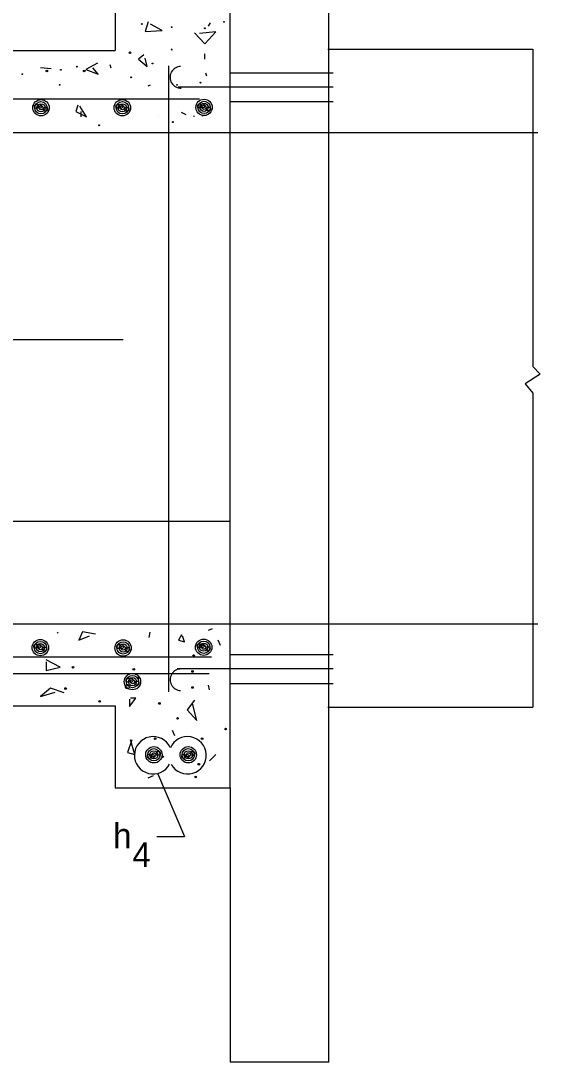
# Model space of a CAD drawing. Extents: x 2133490 to 2172050, y 2138301 to 2145980.
# Drawn here: x 2136795.1 to 2136915, y 2145287.4 to 2145528.1 of the extents above; entities that cross this region are included whole.
import ezdxf

# ---------------------------------------------------------------- set-up
doc = ezdxf.new("R2010")
doc.units = 0
for name, color, linetype in [('Level 40', 7, 'Continuous'), ('Level 63', 7, 'Continuous'), ('ROW_PR_Notes', 7, 'Continuous')]:
    doc.layers.add(name, color=color, linetype=linetype)

msp = doc.modelspace()

# ---------------------------------------------------------------- linework, layer by layer
at = {"layer": 'Level 40'}
for p, q in [((2136843.47, 2145516.02), (2136867.21, 2145516.02)), ((2136867.21, 2145512.71), (2136843.47, 2145512.71)), ((2136843.47, 2145509.39), (2136867.21, 2145509.39)), ((2136843.46, 2145502.26), (2136890.8, 2145502.26)), ((2136890.8, 2145502.26), (2136914.46, 2145502.26)), ((2136843.46, 2145388.66), (2136890.8, 2145388.66)), ((2136890.8, 2145388.66), (2136914.46, 2145388.66)), ((2136843.47, 2145381.56), (2136867.21, 2145381.56)), ((2136867.21, 2145378.25), (2136843.47, 2145378.25)), ((2136843.47, 2145374.93), (2136867.21, 2145374.93))]:
    msp.add_line(p, q, dxfattribs=at)
for centre, radius in [((2136823.03, 2145527.33), 0.0947), ((2136842, 2145527.82), 0.0947), ((2136829.93, 2145526.59), 0.0947), ((2136837.57, 2145526.35), 0.0947), ((2136820.32, 2145520.68), 0.189), ((2136829.93, 2145521.42), 0.0947), ((2136808, 2145517.48), 0.0947), ((2136825.5, 2145518.22), 0.0947), ((2136795.44, 2145515.75), 0.0947), ((2136801.11, 2145516.49), 0.189), ((2136804.31, 2145516.74), 0.0947), ((2136809.73, 2145516.49), 0.189), ((2136804.06, 2145513.29), 0.0947), ((2136820.57, 2145515.01), 0.0947), ((2136831.16, 2145513.29), 0.0947), ((2136836.58, 2145513.78), 0.0947), ((2136799.75, 2145507.97), 1.89), ((2136798.72, 2145508.31), 0.473), ((2136799.75, 2145507.97), 1.42), ((2136799.75, 2145507.97), 0.947), ((2136799.41, 2145508.31), 0.473), ((2136799.75, 2145507.97), 0.473), ((2136800.78, 2145507.63), 0.473), ((2136818.53, 2145507.97), 1.89), ((2136817.51, 2145508.31), 0.473), ((2136818.53, 2145507.97), 1.42), ((2136818.53, 2145507.97), 0.947), ((2136818.19, 2145508.31), 0.473), ((2136818.53, 2145507.97), 0.473), ((2136819.56, 2145507.63), 0.473), ((2136837.4, 2145508.06), 1.89), ((2136836.37, 2145508.4), 0.473), ((2136837.4, 2145508.06), 1.42), ((2136837.4, 2145508.06), 0.947), ((2136837.06, 2145508.4), 0.473), ((2136837.4, 2145508.06), 0.473), ((2136838.42, 2145507.71), 0.473), ((2136837.07, 2145506.14), 0.0947), ((2136813.18, 2145503.93), 0.0947), ((2136830.18, 2145504.67), 0.0947), ((2136837.31, 2145383.28), 1.89), ((2136799.6, 2145383.18), 1.89), ((2136798.57, 2145383.53), 0.473), ((2136799.6, 2145383.18), 1.42), ((2136799.6, 2145383.18), 0.947), ((2136799.25, 2145383.53), 0.473), ((2136799.6, 2145383.18), 0.473), ((2136800.62, 2145382.84), 0.473), ((2136818.71, 2145383.1), 1.89), ((2136818.71, 2145383.1), 1.89), ((2136817.68, 2145383.44), 0.473), ((2136818.71, 2145383.1), 1.42), ((2136818.71, 2145383.1), 0.947), ((2136818.37, 2145383.44), 0.473), ((2136818.71, 2145383.1), 0.473), ((2136819.73, 2145382.76), 0.473), ((2136836.28, 2145383.62), 0.473), ((2136837.31, 2145383.28), 1.42), ((2136837.31, 2145383.28), 0.947), ((2136836.96, 2145383.62), 0.473), ((2136837.31, 2145383.28), 0.473), ((2136838.33, 2145382.94), 0.473), ((2136834.98, 2145381.36), 0.189), ((2136807.14, 2145378.66), 0.189), ((2136821.18, 2145378.16), 0.189), ((2136820.87, 2145375.32), 1.89), ((2136820.87, 2145375.32), 1.89), ((2136819.85, 2145375.66), 0.473), ((2136820.87, 2145375.32), 1.42), ((2136820.87, 2145375.32), 0.947), ((2136820.53, 2145375.66), 0.473), ((2136820.87, 2145375.32), 0.473), ((2136822.17, 2145376.19), 0.189), ((2136834.73, 2145377.67), 0.189), ((2136805.42, 2145373.73), 0.189), ((2136819.7, 2145374.16), 0.473), ((2136821.9, 2145374.98), 0.473), ((2136834.73, 2145373.97), 0.189), ((2136813.3, 2145370.77), 0.189), ((2136827.1, 2145370.28), 0.189), ((2136831.29, 2145366.83), 0.189), ((2136842.37, 2145364.37), 0.189), ((2136826.11, 2145362.15), 0.189), ((2136836.95, 2145362.15), 0.189), ((2136825.81, 2145358.41), 1.89), ((2136825.81, 2145358.41), 1.42), ((2136825.81, 2145358.41), 0.947), ((2136825.81, 2145358.41), 0.473), ((2136826.84, 2145358.75), 0.473), ((2136833.76, 2145358.41), 1.89), ((2136833.76, 2145358.41), 1.42), ((2136833.76, 2145358.41), 0.947), ((2136833.76, 2145358.41), 0.473), ((2136834.78, 2145358.75), 0.473), ((2136824.79, 2145358.06), 0.473), ((2136825.47, 2145358.06), 0.473), ((2136827.84, 2145357.96), 0.189), ((2136832.73, 2145358.06), 0.473), ((2136833.42, 2145358.06), 0.473), ((2136836.21, 2145356.24), 0.189), ((2136835.47, 2145353.28), 0.189)]:
    msp.add_circle(centre, radius, dxfattribs=at)
for centre, start, end in [((2136825.64, 2145358.29), 24.9941, 332.0982), ((2136833.59, 2145358.29), 209.5562, 156.8179)]:
    msp.add_arc(centre, 4.32, start, end, dxfattribs=at)
at = {"layer": 'Level 63'}
msp.add_line((2136725.83, 2145454.43), (2136816.46, 2145454.43), dxfattribs=at)
at = {"layer": 'ROW_PR_Notes'}
for p, q in [((2136866.2, 2145287.36), (2136866.2, 2145549.63)), ((2136816.91, 2145540.13), (2136816.91, 2145521.19)), ((2136843.46, 2145350.79), (2136843.46, 2145540.16)), ((2136824.51, 2145527.82), (2136823.77, 2145525.61)), ((2136827.71, 2145525.85), (2136825, 2145527.33)), ((2136838.8, 2145527.58), (2136838.31, 2145526.84)), ((2136823.77, 2145525.61), (2136827.71, 2145525.85)), ((2136835.23, 2145525.32), (2136837.58, 2145522.79)), ((2136840.12, 2145525.5), (2136836.32, 2145525.14)), ((2136837.58, 2145522.79), (2136840.12, 2145525.5)), ((2136664.52, 2145521.19), (2136816.91, 2145521.19)), ((2136823.53, 2145520.19), (2136822.29, 2145519.2)), ((2136837.57, 2145519.2), (2136837.57, 2145520.43)), ((2136865.95, 2145521.51), (2136913.28, 2145521.51)), ((2136913.28, 2145521.51), (2136913.28, 2145448.19)), ((2136812.8, 2145518.26), (2136810.09, 2145516.82)), ((2136815.64, 2145517.97), (2136815.89, 2145517.23)), ((2136822.29, 2145519.2), (2136824.26, 2145517.48)), ((2136824.26, 2145517.48), (2136823.77, 2145519.45)), ((2136829.28, 2145373), (2136829.28, 2145517.63)), ((2136802.09, 2145516.99), (2136799.63, 2145517.23)), ((2136810.09, 2145516.82), (2136812.98, 2145515.73)), ((2136812.98, 2145515.73), (2136811.72, 2145517.18)), ((2136838.06, 2145515.26), (2136837.81, 2145516)), ((2136824.51, 2145513.04), (2136825, 2145513.29)), ((2136843.47, 2145512.71), (2136831.4, 2145512.71)), ((2136836.38, 2145509.97), (2136647.68, 2145509.97)), ((2136808.25, 2145508.61), (2136807.76, 2145507.13)), ((2136810.22, 2145505.9), (2136808.74, 2145508.36)), ((2136807.76, 2145507.13), (2136810.22, 2145505.9)), ((2136808.99, 2145505.9), (2136808.99, 2145507.13)), ((2136826.97, 2145505.9), (2136826.97, 2145505.9)), ((2136833.24, 2145506.33), (2136832.16, 2145506.87)), ((2136835.1, 2145505.9), (2136835.1, 2145506.14)), ((2136642.39, 2145502.26), (2136843.46, 2145502.26)), ((2136816.46, 2145454.43), (2136818.71, 2145454.43)), ((2136913.28, 2145448.19), (2136915, 2145446.42)), ((2136915, 2145446.42), (2136911.55, 2145444.18)), ((2136911.55, 2145444.18), (2136913.28, 2145441.98)), ((2136913.28, 2145441.98), (2136913.28, 2145369.41)), ((2136843.46, 2145412.33), (2136509.85, 2145412.33)), ((2136642.04, 2145388.66), (2136843.46, 2145388.66)), ((2136803.45, 2145386.54), (2136803.69, 2145386.78)), ((2136809.34, 2145386.82), (2136808.46, 2145384.88)), ((2136808.46, 2145384.88), (2136810.92, 2145385.94)), ((2136812.33, 2145386.29), (2136809.34, 2145386.82)), ((2136824.88, 2145386.78), (2136824.63, 2145385.55)), ((2136832.21, 2145386.12), (2136831.51, 2145384.88)), ((2136832.91, 2145384.53), (2136832.39, 2145385.94)), ((2136839.25, 2145387.52), (2136838.37, 2145387.17)), ((2136831.51, 2145384.88), (2136832.91, 2145384.53)), ((2136841.18, 2145383.65), (2136840.66, 2145384.88)), ((2136839.15, 2145380.99), (2136647.06, 2145380.99)), ((2136804.18, 2145378.65), (2136800.98, 2145380.38)), ((2136800.98, 2145379.89), (2136800.98, 2145377.91)), ((2136800.98, 2145377.91), (2136804.18, 2145378.65)), ((2136843.47, 2145378.25), (2136831.19, 2145378.25)), ((2136838.54, 2145377.12), (2136646.45, 2145377.12)), ((2136801.95, 2145373.8), (2136799.66, 2145371.87)), ((2136805.12, 2145372.74), (2136801.95, 2145373.8)), ((2136838.37, 2145374.5), (2136838.54, 2145373.45)), ((2136799.66, 2145371.87), (2136803, 2145372.92)), ((2136803.94, 2145371.51), (2136803.94, 2145371.51)), ((2136820.2, 2145369.54), (2136821.68, 2145371.51)), ((2136820.2, 2145371.26), (2136820.2, 2145369.54)), ((2136821.68, 2145371.51), (2136820.45, 2145371.51)), ((2136835.22, 2145371.02), (2136833.5, 2145368.8)), ((2136664.52, 2145369.72), (2136816.91, 2145369.72)), ((2136816.91, 2145369.72), (2136816.91, 2145350.79)), ((2136833.5, 2145368.8), (2136835.72, 2145366.34)), ((2136835.72, 2145366.34), (2136834.73, 2145370.28)), ((2136865.95, 2145369.41), (2136913.28, 2145369.41)), ((2136830.05, 2145364.12), (2136830.54, 2145362.89)), ((2136820.69, 2145361.9), (2136819.7, 2145358.95)), ((2136821.43, 2145358.45), (2136820.45, 2145361.9)), ((2136819.7, 2145358.95), (2136821.43, 2145358.45)), ((2136840.15, 2145358.45), (2136838.68, 2145356.98)), ((2136826.68, 2145354.14), (2136832.86, 2145339.52)), ((2136825.62, 2145353.53), (2136824.39, 2145353.03)), ((2136816.91, 2145350.79), (2136843.46, 2145350.79)), ((2136843.46, 2145350.79), (2136843.46, 2145287.36)), ((2136826.52, 2145339.52), (2136832.86, 2145339.52)), ((2136866.2, 2145287.36), (2136843.46, 2145287.36))]:
    msp.add_line(p, q, dxfattribs=at)
for centre, start, end in [((2136832.03, 2145515.02), 91.2091, 272.0621), ((2136832.04, 2145375.76), 87.9379, 268.7909)]:
    msp.add_arc(centre, 2.49, start, end, dxfattribs=at)

# ---------------------------------------------------------------- texts
for s, height, p in [('h ', 5.8, (2136816.36, 2145336.79)), ('4', 5.68, (2136820.87, 2145332.5))]:
    msp.add_text(s, height=height, dxfattribs=at).set_placement(p)

doc.saveas('drawing.dxf')
